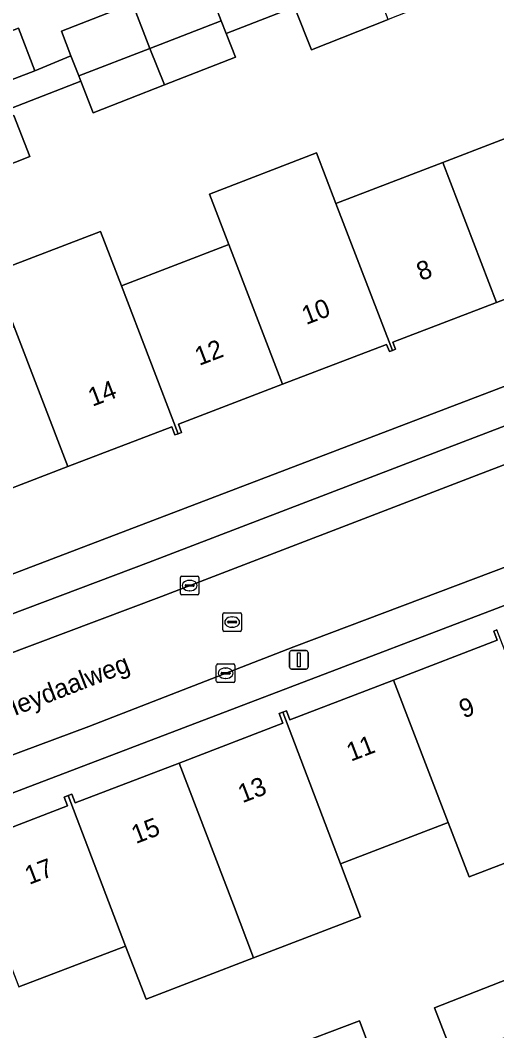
# Model space of a CAD drawing. Extents: x 159262 to 160143, y 383399 to 384319.
# Drawn here: x 159406.2 to 159431.9, y 383765 to 383819.4 of the extents above; entities that cross this region are included whole.
import ezdxf

# ---------------------------------------------------------------- set-up
doc = ezdxf.new("R2010")
doc.units = 0
for name, color, linetype in [('IMGEO_Erf', 7, 'Continuous'), ('IMGEO_Kolk', 7, 'Continuous'), ('IMGEO_Lichtmast', 7, 'Continuous'), ('IMGEO_Openbare_ruimte_label', 7, 'Continuous'), ('IMGEO_Pand', 7, 'Continuous'), ('IMGEO_Pand_nummerreeks', 7, 'Continuous'), ('IMGEO_Parkeervlak_open', 7, 'Continuous'), ('IMGEO_Rijbaan_lokaal_open', 7, 'Continuous'), ('IMGEO_Rioolput', 7, 'Continuous'), ('IMGEO_Voetpad_open', 7, 'Continuous')]:
    doc.layers.add(name, color=color, linetype=linetype)

msp = doc.modelspace()

# ---------------------------------------------------------------- linework, layer by layer
at = {"layer": 'IMGEO_Erf'}
for points in [[(159450.279, 383816.807), (159446.811, 383825.818), (159443.971, 383824.732), (159437.947, 383822.429), (159437.414, 383823.824), (159433.631, 383822.378), (159432.738, 383824.713), (159417.335, 383818.711), (159417.833, 383817.432), (159414.014, 383815.943), (159410.168, 383814.444), (159409.503, 383816.15), (159382.374, 383805.575), (159383.454, 383802.753), (159384.533, 383799.932), (159385.613, 383797.11), (159386.692, 383794.288), (159387.772, 383791.467), (159388.851, 383788.645), (159382.929, 383786.384), (159382.814, 383786.685), (159376.601, 383784.307)], [(159369.056, 383821.878), (159372.012, 383806.327), (159372.571, 383803.406), (159376.551, 383804.927), (159375.402, 383807.935), (159382.941, 383810.816), (159384.09, 383807.808), (159397.412, 383813.025), (159396.531, 383815.33), (159400.367, 383816.796), (159406.149, 383819.006), (159407.03, 383816.7), (159408.972, 383817.511), (159408.457, 383818.833), (159412.284, 383820.326), (159416.246, 383821.872), (159415.776, 383823.077)], [(159404.789, 383805.832), (159410.566, 383808.049), (159411.692, 383805.116), (159417.481, 383807.339), (159416.436, 383810.061), (159422.208, 383812.278), (159423.253, 383809.556), (159429.014, 383811.769), (159434.794, 383813.989)], [(159379.948, 383779.592), (159397.972, 383786.591), (159451.753, 383807.11)], [(159437.508, 383806.368), (159431.909, 383804.221), (159426.309, 383802.074), (159426.453, 383801.699), (159426.292, 383801.637), (159426.13, 383801.575), (159425.982, 383801.96), (159420.37, 383799.808), (159414.759, 383797.657), (159414.929, 383797.215), (159414.75, 383797.147), (159414.57, 383797.078), (159414.4, 383797.52), (159408.802, 383795.373), (159403.205, 383793.227)], [(159454.891, 383796.495), (159397.777, 383774.733), (159388.854, 383771.293), (159381.158, 383768.297)], [(159403.232, 383774.958), (159408.79, 383777.092), (159408.606, 383777.571), (159408.815, 383777.651), (159409.023, 383777.731), (159409.206, 383777.254), (159414.795, 383779.4), (159420.386, 383781.547), (159420.186, 383782.069), (159420.382, 383782.144), (159420.581, 383782.221), (159420.771, 383781.726), (159426.355, 383783.87), (159431.939, 383786.013), (159431.75, 383786.506), (159431.925, 383786.573)], [(159436.191, 383775.481), (159430.424, 383773.275), (159429.304, 383776.191), (159423.488, 383773.966), (159424.574, 383771.107), (159418.801, 383768.899), (159413.016, 383766.686), (159411.906, 383769.536), (159406.156, 383767.336)], [(159429.252, 383764.444), (159428.562, 383766.219), (159432.54, 383767.765)], [(159420.63, 383764.036), (159424.515, 383765.513), (159425.479, 383762.978)]]:
    msp.add_lwpolyline(points, dxfattribs=at)
for points in [[(159426.061, 383819.469), (159421.927, 383817.837), (159421.059, 383820.034), (159425.215, 383821.675), (159428.983, 383823.163), (159429.851, 383820.966)], [(159406.754, 383812.089), (159402.963, 383810.592), (159398.83, 383808.96), (159397.962, 383811.157), (159402.117, 383812.798), (159405.886, 383814.286)]]:
    msp.add_lwpolyline(points, close=True, dxfattribs=at)
at = {"layer": 'IMGEO_Kolk'}
for p, q in [((159414.869, 383788.54), (159414.869, 383789.392)), ((159414.944, 383789.466), (159415.796, 383789.466)), ((159415.357, 383789.246), (159415.382, 383789.246)), ((159415.87, 383789.392), (159415.87, 383788.54)), ((159415.128, 383788.96), (159415.128, 383788.972)), ((159415.566, 383788.923), (159415.168, 383788.923)), ((159415.171, 383789.009), (159415.569, 383789.009)), ((159415.38, 383788.686), (159415.355, 383788.686)), ((159415.612, 383788.972), (159415.612, 383788.96)), ((159415.796, 383788.466), (159414.944, 383788.466)), ((159416.805, 383783.812), (159416.805, 383784.664)), ((159416.88, 383784.738), (159417.732, 383784.738)), ((159417.064, 383784.232), (159417.064, 383784.244)), ((159417.107, 383784.281), (159417.505, 383784.281)), ((159417.293, 383784.518), (159417.318, 383784.518)), ((159417.548, 383784.244), (159417.548, 383784.232)), ((159417.806, 383784.664), (159417.806, 383783.812)), ((159417.732, 383783.738), (159416.88, 383783.738)), ((159417.502, 383784.195), (159417.104, 383784.195)), ((159417.316, 383783.958), (159417.291, 383783.958))]:
    msp.add_line(p, q, dxfattribs=at)
for points in [[(159414.869, 383788.54), (159414.869, 383789.392)], [(159414.944, 383789.466), (159415.796, 383789.466)], [(159415.87, 383789.392), (159415.87, 383788.54)], [(159415.796, 383788.466), (159414.944, 383788.466)], [(159416.805, 383783.812), (159416.805, 383784.664)], [(159416.88, 383784.738), (159417.732, 383784.738)], [(159417.806, 383784.664), (159417.806, 383783.812)], [(159417.732, 383783.738), (159416.88, 383783.738)]]:
    msp.add_lwpolyline(points, dxfattribs=at)
for centre, radius, start, end in [((159414.946, 383789.39), 0.0765, 91.552, 178.448), ((159414.946, 383789.39), 0.0765, 91.552, 178.448), ((159415.794, 383789.39), 0.0765, 1.552, 88.448), ((159415.794, 383789.39), 0.0765, 1.552, 88.448), ((159415.168, 383788.969), 0.0403, 85.8775, 175.7526), ((159415.165, 383788.959), 0.0366, 178.938, 274.7102), ((159415.569, 383788.966), 0.043, 264.8664, 352.4533), ((159415.573, 383788.971), 0.0386, 1.7309, 96.639), ((159414.946, 383788.542), 0.0765, 181.552, 268.448), ((159414.946, 383788.542), 0.0765, 181.552, 268.448), ((159415.794, 383788.542), 0.0765, 271.552, 358.448), ((159415.794, 383788.542), 0.0765, 271.552, 358.448), ((159416.882, 383784.662), 0.0765, 91.552, 178.448), ((159416.882, 383784.662), 0.0765, 91.552, 178.448), ((159417.104, 383784.241), 0.0403, 85.8775, 175.7526), ((159417.101, 383784.231), 0.0366, 178.938, 274.7102), ((159417.505, 383784.238), 0.043, 264.8664, 352.4533), ((159417.509, 383784.243), 0.0386, 1.7309, 96.639), ((159417.73, 383784.662), 0.0765, 1.552, 88.448), ((159417.73, 383784.662), 0.0765, 1.552, 88.448), ((159416.882, 383783.814), 0.0765, 181.552, 268.448), ((159416.882, 383783.814), 0.0765, 181.552, 268.448), ((159417.73, 383783.814), 0.0765, 271.552, 358.448), ((159417.73, 383783.814), 0.0765, 271.552, 358.448)]:
    msp.add_arc(centre, radius, start, end, dxfattribs=at)
for centre, major_axis, ratio, start_param, end_param in [((159415.356, 383788.966), (-0.387, 0.002), 0.722429, 4.712389, 7.853982), ((159415.381, 383788.966), (-0.39, 0.002), 0.717154, 1.570796, 4.712389), ((159417.292, 383784.238), (-0.387, 0.002), 0.722429, 4.712389, 7.853982), ((159417.317, 383784.238), (-0.39, 0.002), 0.717154, 1.570796, 4.712389)]:
    msp.add_ellipse(centre, major_axis=major_axis, ratio=ratio, start_param=start_param, end_param=end_param, dxfattribs=at)
at = {"layer": 'IMGEO_Lichtmast'}
for p, q in [((159420.755, 383784.562), (159420.755, 383785.362)), ((159420.755, 383785.362), (159420.755, 383784.562)), ((159420.855, 383785.462), (159421.645, 383785.462)), ((159421.645, 383785.462), (159420.855, 383785.462)), ((159421.745, 383785.362), (159421.745, 383784.562)), ((159421.745, 383784.562), (159421.745, 383785.362)), ((159421.645, 383784.462), (159420.855, 383784.462)), ((159420.855, 383784.462), (159421.645, 383784.462))]:
    msp.add_line(p, q, dxfattribs=at)
msp.add_lwpolyline([(159421.175, 383785.337), (159421.325, 383785.337), (159421.325, 383784.587), (159421.175, 383784.587), (159421.175, 383785.337)], dxfattribs=at)
for centre, start, end in [((159420.855, 383785.362), 90, 180), ((159420.855, 383785.362), 90, 180), ((159421.645, 383785.362), 0, 90), ((159421.645, 383785.362), 360, 90), ((159420.855, 383784.562), 180, 270), ((159420.855, 383784.562), 180, 270), ((159421.645, 383784.562), 270, 0), ((159421.645, 383784.562), 270, 0)]:
    msp.add_arc(centre, 0.1, start, end, dxfattribs=at)
at = {"layer": 'IMGEO_Pand'}
for points in [[(159418.581, 383820.888), (159417.47, 383823.737), (159415.776, 383823.077), (159416.246, 383821.872), (159412.284, 383820.326), (159413.225, 383817.899), (159417.072, 383819.385), (159416.763, 383820.179)], [(159425.215, 383821.675), (159421.059, 383820.034), (159421.927, 383817.837), (159426.061, 383819.469)], [(159412.284, 383820.326), (159408.457, 383818.833), (159408.972, 383817.511), (159409.397, 383816.422), (159413.225, 383817.899)], [(159417.335, 383818.711), (159417.072, 383819.385), (159413.225, 383817.899), (159414.014, 383815.943), (159417.833, 383817.432)], [(159400.367, 383816.796), (159401.249, 383814.491), (159407.03, 383816.7), (159406.149, 383819.006)], [(159413.225, 383817.899), (159409.397, 383816.422), (159409.503, 383816.15), (159410.168, 383814.444), (159414.014, 383815.943)], [(159402.117, 383812.798), (159402.963, 383810.592), (159406.754, 383812.089), (159405.886, 383814.286)], [(159437.84, 383806.05), (159434.794, 383813.989), (159429.014, 383811.769), (159431.909, 383804.221), (159437.508, 383806.368), (159437.657, 383805.98)], [(159423.253, 383809.556), (159422.208, 383812.278), (159416.436, 383810.061), (159417.481, 383807.339), (159420.37, 383799.808), (159425.982, 383801.96), (159426.13, 383801.575), (159426.292, 383801.637)], [(159423.253, 383809.556), (159426.292, 383801.637), (159426.453, 383801.699), (159426.309, 383802.074), (159431.909, 383804.221), (159429.014, 383811.769)], [(159411.692, 383805.116), (159410.566, 383808.049), (159404.789, 383805.832), (159405.915, 383802.897), (159408.802, 383795.373), (159414.4, 383797.52), (159414.57, 383797.078), (159414.75, 383797.147)], [(159414.75, 383797.147), (159414.929, 383797.215), (159414.759, 383797.657), (159420.37, 383799.808), (159417.481, 383807.339), (159411.692, 383805.116)], [(159405.915, 383802.897), (159400.132, 383800.675), (159403.182, 383792.726), (159403.37, 383792.798), (159403.205, 383793.227), (159408.802, 383795.373)], [(159426.355, 383783.87), (159429.304, 383776.191), (159430.424, 383773.275), (159436.191, 383775.481), (159435.077, 383778.4), (159431.925, 383786.573), (159431.75, 383786.506), (159431.939, 383786.013)], [(159426.355, 383783.87), (159420.771, 383781.726), (159420.581, 383782.221), (159420.382, 383782.144), (159423.488, 383773.966), (159429.304, 383776.191)], [(159420.382, 383782.144), (159420.186, 383782.069), (159420.386, 383781.547), (159414.795, 383779.4), (159417.726, 383771.762), (159418.801, 383768.899), (159424.574, 383771.107), (159423.488, 383773.966)], [(159417.726, 383771.762), (159414.795, 383779.4), (159409.206, 383777.254), (159409.023, 383777.731), (159408.815, 383777.651), (159411.906, 383769.536), (159413.016, 383766.686), (159418.801, 383768.899)], [(159406.156, 383767.336), (159411.906, 383769.536), (159408.815, 383777.651), (159408.606, 383777.571), (159408.79, 383777.092), (159403.232, 383774.958)], [(159432.507, 383766.455), (159432.974, 383766.635), (159432.54, 383767.765), (159428.562, 383766.219), (159429.252, 383764.444), (159429.598, 383763.553), (159433.101, 383764.898), (159434.038, 383765.258), (159433.787, 383765.912), (159432.853, 383765.553)], [(159422.052, 383761.675), (159425.479, 383762.978), (159424.515, 383765.513), (159420.63, 383764.036), (159420.715, 383763.811), (159420.247, 383763.635), (159420.783, 383762.208), (159421.719, 383762.56)]]:
    msp.add_lwpolyline(points, close=True, dxfattribs=at)
at = {"layer": 'IMGEO_Parkeervlak_open'}
for points in [[(159447.613, 383803.415), (159430.113, 383796.714), (159413.143, 383790.204), (159398.196, 383784.571), (159393.78, 383782.895), (159390.277, 383781.527), (159385.087, 383779.494)], [(159382.731, 383776.545), (159398.361, 383782.558), (159413.843, 383788.378), (159430.813, 383794.888), (159451.704, 383802.889)]]:
    msp.add_lwpolyline(points, dxfattribs=at)
at = {"layer": 'IMGEO_Rijbaan_lokaal_open'}
msp.add_lwpolyline([(159420.987, 383785.667), (159432.691, 383790.083), (159442.971, 383794.05), (159451.565, 383797.259), (159454.155, 383798.309), (159456.91, 383799.271), (159455.084, 383804.175), (159451.704, 383802.889), (159430.813, 383794.888), (159413.843, 383788.378), (159398.361, 383782.558), (159382.731, 383776.545), (159384.569, 383771.758), (159399.847, 383777.623), (159409.934, 383781.376)], close=True, dxfattribs=at)
at = {"layer": 'IMGEO_Rioolput'}
for p, q in [((159417.232, 383787.496), (159418.084, 383787.496)), ((159417.157, 383786.57), (159417.157, 383787.422)), ((159417.416, 383786.99), (159417.416, 383787.002)), ((159417.854, 383786.953), (159417.456, 383786.953)), ((159417.459, 383787.039), (159417.857, 383787.039)), ((159417.645, 383787.276), (159417.67, 383787.276)), ((159417.9, 383787.002), (159417.9, 383786.99)), ((159418.158, 383787.422), (159418.158, 383786.57)), ((159418.084, 383786.496), (159417.232, 383786.496)), ((159417.668, 383786.716), (159417.643, 383786.716))]:
    msp.add_line(p, q, dxfattribs=at)
for points in [[(159417.232, 383787.496), (159418.084, 383787.496)], [(159417.157, 383786.57), (159417.157, 383787.422)], [(159418.158, 383787.422), (159418.158, 383786.57)], [(159418.084, 383786.496), (159417.232, 383786.496)]]:
    msp.add_lwpolyline(points, dxfattribs=at)
for centre, radius, start, end in [((159417.234, 383787.42), 0.0765, 91.552, 178.448), ((159417.234, 383787.42), 0.0765, 91.552, 178.448), ((159418.082, 383787.42), 0.0765, 1.552, 88.448), ((159418.082, 383787.42), 0.0765, 1.552, 88.448), ((159417.456, 383786.999), 0.0403, 85.8775, 175.7526), ((159417.453, 383786.989), 0.0366, 178.938, 274.7102), ((159417.857, 383786.996), 0.043, 264.8664, 352.4533), ((159417.861, 383787.001), 0.0386, 1.7309, 96.639), ((159417.234, 383786.572), 0.0765, 181.552, 268.448), ((159417.234, 383786.572), 0.0765, 181.552, 268.448), ((159418.082, 383786.572), 0.0765, 271.552, 358.448), ((159418.082, 383786.572), 0.0765, 271.552, 358.448)]:
    msp.add_arc(centre, radius, start, end, dxfattribs=at)
for centre, major_axis, ratio, start_param, end_param in [((159417.644, 383786.996), (-0.387, 0.002), 0.722429, 4.712389, 7.853982), ((159417.669, 383786.996), (-0.39, 0.002), 0.717154, 1.570796, 4.712389)]:
    msp.add_ellipse(centre, major_axis=major_axis, ratio=ratio, start_param=start_param, end_param=end_param, dxfattribs=at)
at = {"layer": 'IMGEO_Voetpad_open'}
for points in [[(159432.738, 383824.713), (159436.527, 383826.162), (159442.545, 383828.462), (159445.377, 383829.545), (159444.835, 383830.954), (159442.002, 383829.864), (159436.005, 383827.571), (159432.195, 383826.114), (159418.581, 383820.888), (159416.763, 383820.179), (159417.072, 383819.385), (159417.335, 383818.711)], [(159409.503, 383816.15), (159409.397, 383816.422), (159408.972, 383817.511), (159407.03, 383816.7), (159401.249, 383814.491), (159397.412, 383813.025), (159384.09, 383807.808), (159376.551, 383804.927), (159372.571, 383803.406), (159372.911, 383801.632), (159376.563, 383803.049), (159376.461, 383803.316), (159382.374, 383805.575)]]:
    msp.add_lwpolyline(points, close=True, dxfattribs=at)
for points in [[(159451.753, 383807.11), (159397.972, 383786.591), (159379.948, 383779.592)], [(159385.087, 383779.494), (159390.277, 383781.527), (159390.1, 383781.947), (159393.632, 383783.306), (159393.78, 383782.895), (159398.196, 383784.571), (159413.143, 383790.204), (159430.113, 383796.714), (159447.613, 383803.415)], [(159458.547, 383794.996), (159457.253, 383798.289), (159454.498, 383797.327), (159454.155, 383798.309), (159451.565, 383797.259), (159442.971, 383794.05), (159432.691, 383790.083), (159420.987, 383785.667), (159409.934, 383781.376), (159399.847, 383777.623), (159384.569, 383771.758), (159381.169, 383770.453), (159380.25, 383770.078), (159381.158, 383768.297), (159388.854, 383771.293), (159397.777, 383774.733), (159454.891, 383796.495)]]:
    msp.add_lwpolyline(points, dxfattribs=at)

# ---------------------------------------------------------------- texts
at = {"layer": 'IMGEO_Openbare_ruimte_label'}
msp.add_text('Heydaalweg', height=1, rotation=21.2268, dxfattribs=at).set_placement((159405.363, 383781.709))
at = {"layer": 'IMGEO_Pand_nummerreeks'}
for s, rotation, p in [('8', 20.935, (159427.831, 383805.367)), ('10', 20.9359, (159421.645, 383803)), ('12', 20.935, (159415.883, 383800.797)), ('14', 20.9359, (159410.13, 383798.595)), ('9', 20.9611, (159430.125, 383781.796)), ('11', 20.9611, (159424.058, 383779.473)), ('13', 20.9588, (159418.21, 383777.232)), ('15', 20.9611, (159412.465, 383775.032)), ('17', 20.9611, (159406.722, 383772.832))]:
    msp.add_text(s, height=1, rotation=rotation, dxfattribs=at).set_placement(p)

doc.saveas('drawing.dxf')
